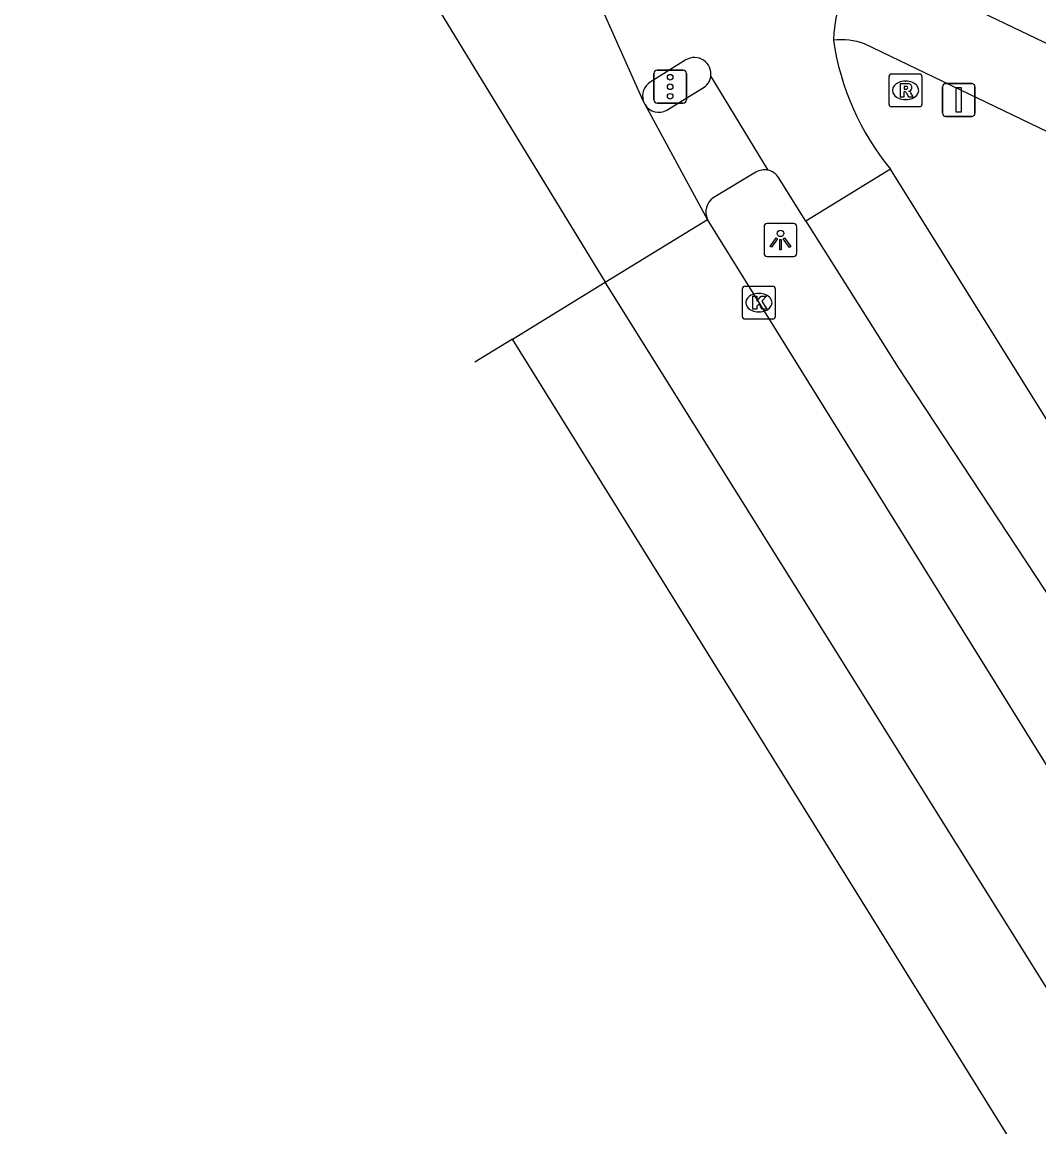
# Model space of a CAD drawing. Extents: x 158838 to 160074, y 386376 to 387776.
# Drawn here: x 158838.32 to 158869.25, y 387165.24 to 387198.83 of the extents above; entities that cross this region are included whole.
import ezdxf

# ---------------------------------------------------------------- set-up
doc = ezdxf.new("R2010")
doc.units = 0
for name, color, linetype in [('IMGEO_Fietspad_gesloten', 7, 'Continuous'), ('IMGEO_Fietspad_open', 7, 'Continuous'), ('IMGEO_Kolk', 7, 'Continuous'), ('IMGEO_Lichtpunt', 7, 'Continuous'), ('IMGEO_Rijbaan_regionaal_gesloten', 7, 'Continuous'), ('IMGEO_Rioolput', 7, 'Continuous'), ('IMGEO_Verkeersbordpaal', 7, 'Continuous'), ('IMGEO_Verkeersregelinstallatiepaal', 7, 'Continuous'), ('IMGEO_Voetpad_open', 7, 'Continuous')]:
    doc.layers.add(name, color=color, linetype=linetype)

msp = doc.modelspace()

# ---------------------------------------------------------------- linework, layer by layer
at = {"layer": 'IMGEO_Fietspad_gesloten'}
for points in [[(158864.735, 387194.362), (158862.159, 387192.781)], [(158964.775, 387027.728), (158960.551, 387034.652), (158953.219, 387046.548), (158943.171, 387062.536), (158933.577, 387077.797), (158929.691, 387084.506), (158924.395, 387092.994), (158919.635, 387101.749), (158912.51, 387116.233), (158906.612, 387127.37), (158903.726, 387132.907), (158901.843, 387136.437), (158896.87, 387144.662), (158886.323, 387160.852), (158879.18, 387172.032), (158872.593, 387181.775), (158864.735, 387194.362)], [(158862.159, 387192.781), (158864.963, 387188.335), (158873.58, 387175.265), (158875.431, 387172.436)]]:
    msp.add_lwpolyline(points, dxfattribs=at)
at = {"layer": 'IMGEO_Fietspad_open'}
for points in [[(158865.36, 387200.168), (158876.997, 387194.598)], [(158875.878, 387192.436), (158863.938, 387198.171)], [(158858.511, 387197.687), (158857.425, 387197.006)], [(158859.266, 387197.184), (158861.004, 387194.334)], [(158862.159, 387192.781), (158861.325, 387194.113)]]:
    msp.add_lwpolyline(points, dxfattribs=at)
for centre, radius, start, end in [((158867.442, 387198.108), 4.451, 131.5362, 177.7121), ((158863.225, 387196.252), 2.047, 69.628, 96.466), ((158870.967, 387199.473), 8.06, 188.471, 219.3564), ((158858.77, 387197.258), 0.501, 351.5484, 121.1065), ((158857.684, 387196.586), 0.493, 121.61, 197.078), ((158860.903, 387193.844), 0.5, 32.5194, 78.3879)]:
    msp.add_arc(centre, radius, start, end, dxfattribs=at)
at = {"layer": 'IMGEO_Kolk'}
for p, q in [((158860.228, 387189.877), (158860.228, 387190.729)), ((158860.303, 387190.803), (158861.155, 387190.803)), ((158860.716, 387190.583), (158860.741, 387190.583)), ((158861.229, 387190.729), (158861.229, 387189.877)), ((158860.739, 387190.023), (158860.714, 387190.023)), ((158861.155, 387189.803), (158860.303, 387189.803))]:
    msp.add_line(p, q, dxfattribs=at)
for points in [[(158860.228, 387189.877), (158860.228, 387190.729)], [(158860.303, 387190.803), (158861.155, 387190.803)], [(158861.229, 387190.729), (158861.229, 387189.877)], [(158860.549, 387190.503), (158860.672, 387190.503), (158860.672, 387190.352), (158860.802, 387190.503), (158860.966, 387190.503), (158860.82, 387190.352), (158860.973, 387190.103), (158860.821, 387190.103), (158860.736, 387190.267), (158860.672, 387190.2), (158860.672, 387190.103), (158860.549, 387190.103), (158860.549, 387190.503)], [(158861.155, 387189.803), (158860.303, 387189.803)]]:
    msp.add_lwpolyline(points, dxfattribs=at)
for centre, start, end in [((158860.305, 387190.727), 91.552, 178.448), ((158860.305, 387190.727), 91.552, 178.448), ((158861.153, 387190.727), 1.552, 88.448), ((158861.153, 387190.727), 1.552, 88.448), ((158860.305, 387189.879), 181.552, 268.448), ((158860.305, 387189.879), 181.552, 268.448), ((158861.153, 387189.879), 271.552, 358.448), ((158861.153, 387189.879), 271.552, 358.448)]:
    msp.add_arc(centre, 0.0765, start, end, dxfattribs=at)
for centre, major_axis, ratio, start_param, end_param in [((158860.715, 387190.303), (-0.387, 0.002), 0.722429, 4.712389, 7.853982), ((158860.74, 387190.303), (-0.39, 0.002), 0.717154, 1.570796, 4.712389)]:
    msp.add_ellipse(centre, major_axis=major_axis, ratio=ratio, start_param=start_param, end_param=end_param, dxfattribs=at)
at = {"layer": 'IMGEO_Lichtpunt'}
for p, q in [((158860.886, 387192.612), (158860.886, 387191.805)), ((158860.886, 387192.612), (158860.886, 387191.805)), ((158861.788, 387192.707), (158860.98, 387192.707)), ((158861.788, 387192.707), (158860.98, 387192.707)), ((158861.882, 387191.805), (158861.882, 387192.612)), ((158861.882, 387191.805), (158861.882, 387192.612)), ((158860.98, 387191.711), (158861.788, 387191.711)), ((158860.98, 387191.711), (158861.788, 387191.711))]:
    msp.add_line(p, q, dxfattribs=at)
for points in [[(158861.26, 387192.276), (158861.299, 387192.248), (158861.111, 387191.986), (158861.073, 387192.013), (158861.26, 387192.276)], [(158861.472, 387192.248), (158861.51, 387192.275), (158861.697, 387192.013), (158861.658, 387191.985), (158861.472, 387192.248)], [(158861.362, 387192.228), (158861.409, 387192.228), (158861.409, 387191.906), (158861.362, 387191.906), (158861.362, 387192.228)]]:
    msp.add_lwpolyline(points, dxfattribs=at)
msp.add_circle((158861.385, 387192.41), 0.0994, dxfattribs=at)
for centre, start, end in [((158860.98, 387192.612), 90, 180), ((158860.98, 387192.612), 90, 180), ((158861.788, 387192.612), 0, 90), ((158861.788, 387192.612), 0, 90), ((158860.98, 387191.805), 180, 270), ((158860.98, 387191.805), 180, 270), ((158861.788, 387191.805), 270, 0), ((158861.788, 387191.805), 270, 360)]:
    msp.add_arc(centre, 0.0946, start, end, dxfattribs=at)
at = {"layer": 'IMGEO_Rijbaan_regionaal_gesloten'}
for points in [[(158838.315, 387219.983), (158844.88, 387209.225), (158856.049, 387190.922)], [(158857.212, 387196.441), (158855.775, 387199.652)], [(158857.266, 387196.324), (158857.212, 387196.441)], [(158859.167, 387192.833), (158857.266, 387196.324)], [(158856.049, 387190.922), (158859.167, 387192.833)], [(158872.849, 387170.833), (158859.167, 387192.833)], [(158853.231, 387189.196), (158856.049, 387190.922)], [(158912.273, 387102.403), (158909.913, 387105.358), (158907.583, 387108.587), (158890.903, 387135.236), (158856.049, 387190.922)], [(158853.231, 387189.196), (158852.084, 387188.493)], [(159143.031, 386728.393), (159114.787, 386773.529), (159063.769, 386852.239), (159047.794, 386877.825), (159027.337, 386910.591), (159001.844, 386951.425), (158973.435, 386996.928), (158951.308, 387032.368), (158919.283, 387083.664), (158891.623, 387127.967), (158871.393, 387160.012), (158853.231, 387189.196)]]:
    msp.add_lwpolyline(points, dxfattribs=at)
at = {"layer": 'IMGEO_Rioolput'}
for p, q in [((158864.69, 387196.332), (158864.69, 387197.184)), ((158864.765, 387197.258), (158865.617, 387197.258)), ((158865.178, 387197.038), (158865.203, 387197.038)), ((158865.691, 387197.184), (158865.691, 387196.332)), ((158865.201, 387196.478), (158865.176, 387196.478)), ((158865.617, 387196.258), (158864.765, 387196.258))]:
    msp.add_line(p, q, dxfattribs=at)
for points in [[(158864.69, 387196.332), (158864.69, 387197.184)], [(158864.765, 387197.258), (158865.617, 387197.258)], [(158865.279, 387196.956), (158865.027, 387196.958), (158865.027, 387196.558)], [(158865.691, 387197.184), (158865.691, 387196.332)], [(158865.027, 387196.558), (158865.151, 387196.558), (158865.151, 387196.72), (158865.162, 387196.72)], [(158865.205, 387196.877), (158865.151, 387196.877), (158865.151, 387196.796)], [(158865.151, 387196.796), (158865.203, 387196.796)], [(158865.209, 387196.691), (158865.28, 387196.558), (158865.42, 387196.558), (158865.355, 387196.684)], [(158865.617, 387196.258), (158864.765, 387196.258)]]:
    msp.add_lwpolyline(points, dxfattribs=at)
for centre, radius, start, end in [((158864.767, 387197.182), 0.0765, 91.552, 178.448), ((158864.767, 387197.182), 0.0765, 91.552, 178.448), ((158865.278, 387196.846), 0.109, 350.3612, 89.416), ((158865.615, 387197.182), 0.0765, 1.552, 88.448), ((158865.615, 387197.182), 0.0765, 1.552, 88.448), ((158865.161, 387196.667), 0.0533, 26.0293, 88.6989), ((158865.187, 387196.985), 0.19, 274.7715, 282.9687), ((158865.211, 387196.781), 0.0964, 77.0061, 93.1865), ((158865.225, 387196.838), 0.0378, 276.6634, 79.6772), ((158865.276, 387196.846), 0.112, 277.5842, 350.9817), ((158865.26, 387196.631), 0.108, 29.5134, 73.7905), ((158864.767, 387196.334), 0.0765, 181.552, 268.448), ((158864.767, 387196.334), 0.0765, 181.552, 268.448), ((158865.615, 387196.334), 0.0765, 271.552, 358.448), ((158865.615, 387196.334), 0.0765, 271.552, 358.448)]:
    msp.add_arc(centre, radius, start, end, dxfattribs=at)
for centre, major_axis, ratio, start_param, end_param in [((158865.177, 387196.758), (-0.387, 0.002), 0.722429, 4.712389, 7.853982), ((158865.202, 387196.758), (-0.39, 0.002), 0.717154, 1.570796, 4.712389)]:
    msp.add_ellipse(centre, major_axis=major_axis, ratio=ratio, start_param=start_param, end_param=end_param, dxfattribs=at)
at = {"layer": 'IMGEO_Verkeersbordpaal'}
for p, q in [((158866.413, 387196.968), (158867.203, 387196.968)), ((158867.203, 387196.968), (158866.413, 387196.968)), ((158866.313, 387196.068), (158866.313, 387196.868)), ((158866.313, 387196.868), (158866.313, 387196.068)), ((158867.303, 387196.868), (158867.303, 387196.068)), ((158867.303, 387196.068), (158867.303, 387196.868)), ((158867.203, 387195.968), (158866.413, 387195.968)), ((158866.413, 387195.968), (158867.203, 387195.968))]:
    msp.add_line(p, q, dxfattribs=at)
msp.add_lwpolyline([(158866.733, 387196.843), (158866.883, 387196.843), (158866.883, 387196.093), (158866.733, 387196.093), (158866.733, 387196.843)], dxfattribs=at)
for centre, start, end in [((158866.413, 387196.868), 90, 180), ((158866.413, 387196.868), 90, 180), ((158867.203, 387196.868), 0, 90), ((158867.203, 387196.868), 360, 90), ((158866.413, 387196.068), 180, 270), ((158866.413, 387196.068), 180, 270), ((158867.203, 387196.068), 270, 0), ((158867.203, 387196.068), 270, 0)]:
    msp.add_arc(centre, 0.1, start, end, dxfattribs=at)
at = {"layer": 'IMGEO_Verkeersregelinstallatiepaal'}
for p, q in [((158857.636, 387197.368), (158858.426, 387197.368)), ((158858.426, 387197.368), (158857.636, 387197.368)), ((158857.536, 387196.468), (158857.536, 387197.268)), ((158857.536, 387197.268), (158857.536, 387196.468)), ((158858.526, 387197.268), (158858.526, 387196.468)), ((158858.526, 387196.468), (158858.526, 387197.268)), ((158858.426, 387196.368), (158857.636, 387196.368)), ((158857.636, 387196.368), (158858.426, 387196.368))]:
    msp.add_line(p, q, dxfattribs=at)
for centre in [(158858.031, 387197.158), (158858.031, 387196.868), (158858.031, 387196.578)]:
    msp.add_circle(centre, 0.085, dxfattribs=at)
for centre, start, end in [((158857.636, 387197.268), 90, 180), ((158857.636, 387197.268), 90, 180), ((158858.426, 387197.268), 0, 90), ((158858.426, 387197.268), 360, 90), ((158857.636, 387196.468), 180, 270), ((158857.636, 387196.468), 180, 270), ((158858.426, 387196.468), 270, 0), ((158858.426, 387196.468), 270, 0)]:
    msp.add_arc(centre, 0.1, start, end, dxfattribs=at)
at = {"layer": 'IMGEO_Voetpad_open'}
for points in [[(158857.929, 387196.159), (158859.017, 387196.822)], [(158860.637, 387194.268), (158859.342, 387193.486)]]:
    msp.add_lwpolyline(points, dxfattribs=at)
for centre, radius, start, end in [((158858.77, 387197.259), 0.502, 299.523, 351.4331), ((158857.683, 387196.586), 0.493, 212.1348, 299.9148), ((158860.904, 387193.838), 0.506, 78.576, 121.8138), ((158859.629, 387193.059), 0.514, 123.8916, 206.1036)]:
    msp.add_arc(centre, radius, start, end, dxfattribs=at)

doc.saveas('drawing.dxf')
